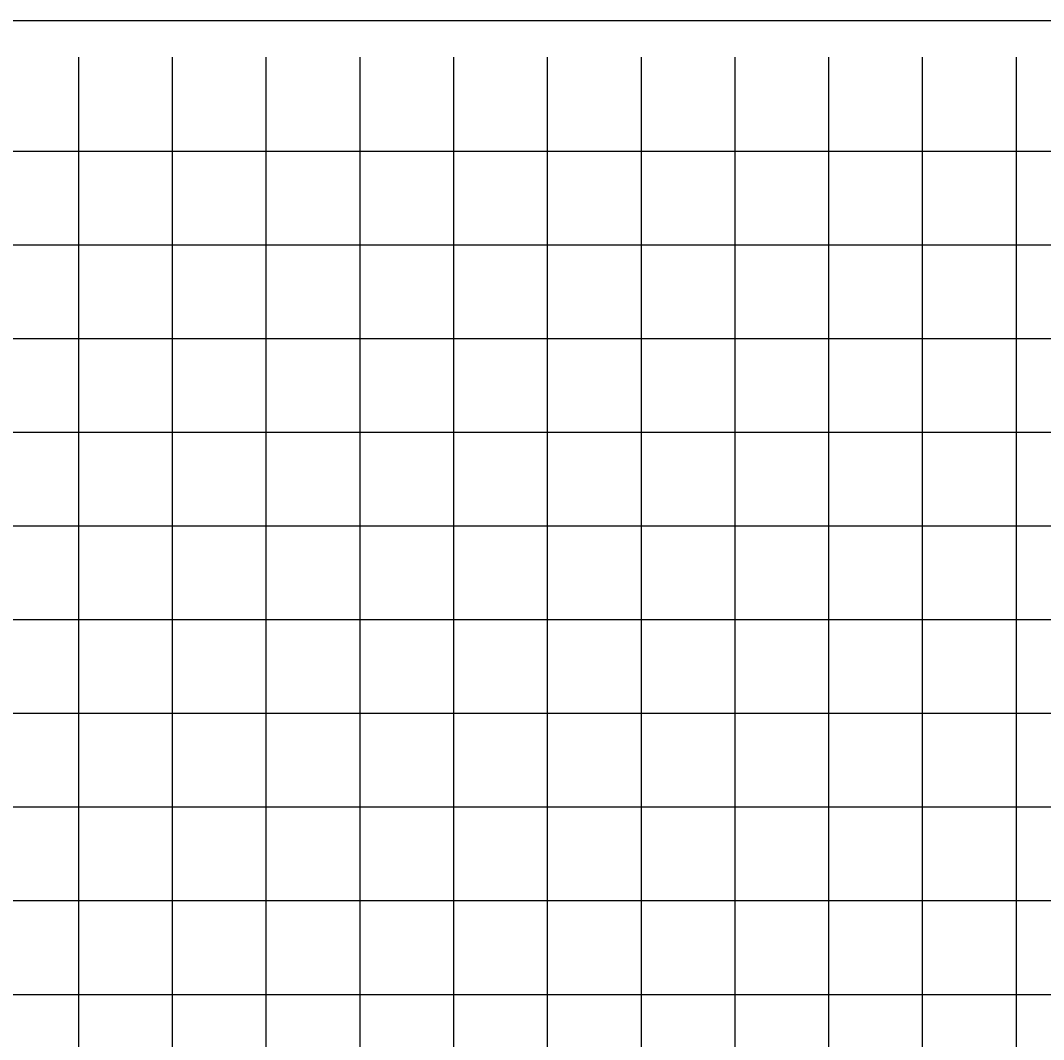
# Model space of a CAD drawing. Extents: x 1131015 to 1136271, y 133453 to 174329.
# Drawn here: x 1132294.2 to 1132403.4, y 165723.8 to 165832.6 of the extents above; entities that cross this region are included whole.
import ezdxf

# ---------------------------------------------------------------- set-up
doc = ezdxf.new("R2010")
doc.units = 0
doc.layers.add('DESIGN - SHEET - Linework', color=7, linetype='Continuous')
doc.layers.add('DESIGN - SHEET - Plot Shape', color=7, linetype='Continuous')

msp = doc.modelspace()

# ---------------------------------------------------------------- linework, layer by layer
at = {"layer": 'DESIGN - SHEET - Linework'}
for p, q in [((1132300.46, 165618.66), (1132300.46, 165828.66)), ((1132310.46, 165618.66), (1132310.46, 165828.66)), ((1132320.46, 165618.66), (1132320.46, 165828.66)), ((1132330.46, 165618.66), (1132330.46, 165828.66)), ((1132340.46, 165618.66), (1132340.46, 165828.66)), ((1132350.46, 165618.66), (1132350.46, 165828.66)), ((1132360.46, 165618.66), (1132360.46, 165828.66)), ((1132370.46, 165618.66), (1132370.46, 165828.66)), ((1132380.46, 165618.66), (1132380.46, 165828.66)), ((1132390.46, 165618.66), (1132390.46, 165828.66)), ((1132400.46, 165618.66), (1132400.46, 165828.66)), ((1132190.46, 165818.66), (1132490.46, 165818.66)), ((1132190.46, 165808.66), (1132490.46, 165808.66)), ((1132190.46, 165798.66), (1132490.46, 165798.66)), ((1132190.46, 165788.66), (1132490.46, 165788.66)), ((1132190.46, 165778.66), (1132490.46, 165778.66)), ((1132190.46, 165768.66), (1132490.46, 165768.66)), ((1132190.46, 165758.66), (1132490.46, 165758.66)), ((1132190.46, 165748.66), (1132490.46, 165748.66)), ((1132190.46, 165738.66), (1132490.46, 165738.66)), ((1132190.46, 165728.66), (1132490.46, 165728.66))]:
    msp.add_line(p, q, dxfattribs=at)
at = {"layer": 'DESIGN - SHEET - Plot Shape'}
msp.add_lwpolyline([(1132170.46, 165832.6), (1132510.46, 165832.6), (1132510.46, 165614.72), (1132170.46, 165614.72)], close=True, dxfattribs=at)

doc.saveas('drawing.dxf')
